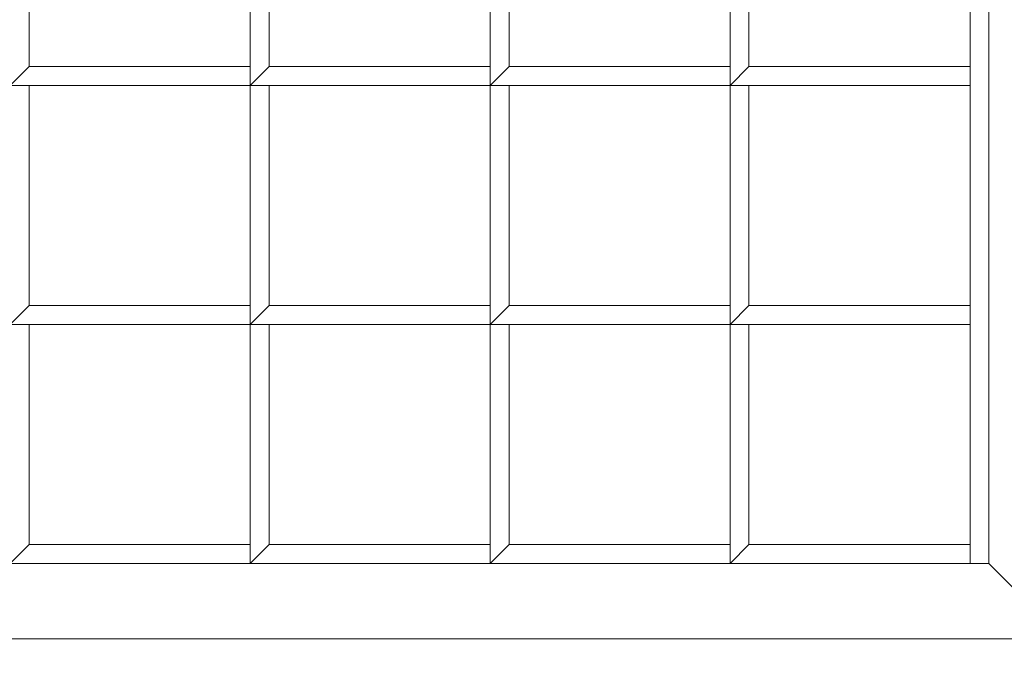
# Model space of a CAD drawing. Header units: inches. Extents: x 15 to 638, y -384 to 556.
# Tile 287 of 656: x 71.28 to 74.55, y 366.99 to 369.18. Entities that reach past the tile are written whole.
import ezdxf

# ---------------------------------------------------------------- set-up
doc = ezdxf.new("R2010")
doc.units = ezdxf.units.IN
doc.header["$MEASUREMENT"] = 0
for name, color, linetype, lineweight in [('A-CLNG', 13, 'Continuous', 9), ('A-FLOR', 192, 'Continuous', 9), ('A-ROOF', 132, 'Continuous', 9), ('M-EQPM', 90, 'Continuous', 9)]:
    doc.layers.add(name, color=color, linetype=linetype, lineweight=lineweight)

# ---------------------------------------------------------------- blocks, each defined once
blk = doc.blocks.new('Air Grill - 8_ x 16_-5608466-_3D_')
at = {"layer": 'M-EQPM'}
mesh = blk.add_polyface(dxfattribs=at)
corners = [(5.5, 9.5, 96), (-5.5, 9.5, 96), (-5.5, -9.5, 96), (5.5, -9.5, 96), (4, -8, 96), (-4, -8, 96), (-4, 8, 96), (4, 8, 96)]
mesh.append_faces([[corners[k] for k in face] for face in [(2, 5, 6, 1), (1, 6, 7, 0)]], dxfattribs={"vtx0": -1, "vtx2": -1})
mesh.append_faces([[corners[k] for k in face] for face in [(4, 5, 2, 3), (7, 4, 3, 0)]], dxfattribs={"vtx1": -1, "vtx3": -1})
mesh = blk.add_polyface(dxfattribs=at)
corners = [(5, -9, 95.75), (-5, -9, 95.75), (-5, 9, 95.75), (5, 9, 95.75), (4, 8, 95.75), (-4, 8, 95.75), (-4, -8, 95.75), (4, -8, 95.75)]
mesh.append_faces([[corners[k] for k in face] for face in [(2, 5, 6, 1), (1, 6, 7, 0)]], dxfattribs={"vtx0": -1, "vtx2": -1})
mesh.append_faces([[corners[k] for k in face] for face in [(4, 5, 2, 3), (7, 4, 3, 0)]], dxfattribs={"vtx1": -1, "vtx3": -1})
mesh = blk.add_polyface(dxfattribs=at)
corners = [(4.25, 8.25, 100), (-4.25, 8.25, 100), (-4.25, -8.25, 100), (4.25, -8.25, 100), (4, 8, 100), (4, -8, 100), (-4, -8, 100), (-4, 8, 100)]
mesh.append_faces([[corners[k] for k in face] for face in [(1, 7, 4, 0), (0, 4, 5, 3)]], dxfattribs={"vtx0": -1, "vtx2": -1})
mesh.append_faces([[corners[k] for k in face] for face in [(6, 7, 1, 2), (5, 6, 2, 3)]], dxfattribs={"vtx1": -1, "vtx3": -1})
mesh = blk.add_polyface(dxfattribs=at)
corners = [(4.25, 8.25, 96), (4.25, -8.25, 96), (-4.25, -8.25, 96), (-4.25, 8.25, 96), (4, 8, 96), (-4, 8, 96), (-4, -8, 96), (4, -8, 96)]
mesh.append_faces([[corners[k] for k in face] for face in [(2, 6, 7, 1), (1, 7, 4, 0)]], dxfattribs={"vtx0": -1, "vtx2": -1})
mesh.append_faces([[corners[k] for k in face] for face in [(5, 6, 2, 3), (4, 5, 3, 0)]], dxfattribs={"vtx1": -1, "vtx3": -1})
mesh = blk.add_polyface(dxfattribs=at)
corners = [(-4.25, 8.25, 100), (-4.25, 8.25, 96), (-4.25, -8.25, 96), (-4.25, -8.25, 100)]
mesh.append_faces([[corners[k] for k in face] for face in [(0, 1, 2, 3)]])
mesh = blk.add_polyface(dxfattribs=at)
corners = [(-4, -8, 96.75), (4, -8, 96.75), (4, 8, 96.75), (3.9375, 8, 96.75), (3.9375, -7.9375, 96.75), (-4, -7.9375, 96.75)]
mesh.append_faces([[corners[k] for k in face] for face in [(2, 3, 4, 1)]], dxfattribs={"vtx2": -1})
mesh.append_faces([[corners[k] for k in face] for face in [(4, 5, 0, 1)]], dxfattribs={"vtx3": -1})
mesh = blk.add_polyface(dxfattribs=at)
corners = [(-4, -8, 96), (-4, -7.9375, 96), (3.9375, -7.9375, 96), (3.9375, 8, 96), (4, 8, 96), (4, -8, 96)]
mesh.append_faces([[corners[k] for k in face] for face in [(0, 1, 2, 5)]], dxfattribs={"vtx2": -1})
mesh.append_faces([[corners[k] for k in face] for face in [(2, 3, 4, 5)]], dxfattribs={"vtx3": -1})
mesh = blk.add_polyface(dxfattribs=at)
corners = [(-4, -8, 95.75), (-4, 8, 95.75), (-4, 8, 96), (-4, -8, 96)]
mesh.append_faces([[corners[k] for k in face] for face in [(0, 1, 2, 3)]])
mesh = blk.add_polyface(dxfattribs=at)
corners = [(-4, -8, 100), (-4, -8, 96), (-4, 8, 96), (-4, 8, 100)]
mesh.append_faces([[corners[k] for k in face] for face in [(0, 1, 2, 3)]])
mesh = blk.add_polyface(dxfattribs=at)
corners = [(-4, -4.75, 97), (-4, -5.5469, 97), (-3.9375, -5.5469, 97), (-3.9375, -4.8125, 97), (-3.2063, -4.8125, 97), (-3.2063, -4.75, 97)]
mesh.append_faces([[corners[k] for k in face] for face in [(1, 2, 3, 0)]], dxfattribs={"vtx2": -1})
mesh.append_faces([[corners[k] for k in face] for face in [(3, 4, 5, 0)]], dxfattribs={"vtx3": -1})
mesh = blk.add_polyface(dxfattribs=at)
corners = [(-4, -4.75, 96), (-3.2063, -4.75, 96), (-3.2063, -4.8125, 96), (-3.9375, -4.8125, 96), (-3.9375, -5.5469, 96), (-4, -5.5469, 96)]
mesh.append_faces([[corners[k] for k in face] for face in [(1, 2, 3, 0)]], dxfattribs={"vtx2": -1})
mesh.append_faces([[corners[k] for k in face] for face in [(3, 4, 5, 0)]], dxfattribs={"vtx3": -1})
mesh = blk.add_polyface(dxfattribs=at)
corners = [(-4, -4.75, 97), (-4, -4.75, 96), (-4, -5.5469, 96), (-4, -5.5469, 97)]
mesh.append_faces([[corners[k] for k in face] for face in [(0, 1, 2, 3)]])
mesh = blk.add_polyface(dxfattribs=at)
corners = [(-3.2063, -4.75, 97), (-3.2063, -5.5469, 97), (-3.1437, -5.5469, 97), (-3.1437, -4.8125, 97), (-2.4125, -4.8125, 97), (-2.4125, -4.75, 97)]
mesh.append_faces([[corners[k] for k in face] for face in [(1, 2, 3, 0)]], dxfattribs={"vtx2": -1})
mesh.append_faces([[corners[k] for k in face] for face in [(3, 4, 5, 0)]], dxfattribs={"vtx3": -1})
mesh = blk.add_polyface(dxfattribs=at)
corners = [(-3.2063, -4.75, 96), (-2.4125, -4.75, 96), (-2.4125, -4.8125, 96), (-3.1437, -4.8125, 96), (-3.1437, -5.5469, 96), (-3.2063, -5.5469, 96)]
mesh.append_faces([[corners[k] for k in face] for face in [(1, 2, 3, 0)]], dxfattribs={"vtx2": -1})
mesh.append_faces([[corners[k] for k in face] for face in [(3, 4, 5, 0)]], dxfattribs={"vtx3": -1})
mesh = blk.add_polyface(dxfattribs=at)
corners = [(-3.2063, -4.75, 97), (-3.2063, -4.75, 96), (-3.2063, -5.5469, 96), (-3.2063, -5.5469, 97)]
mesh.append_faces([[corners[k] for k in face] for face in [(0, 1, 2, 3)]])
mesh = blk.add_polyface(dxfattribs=at)
corners = [(-3.2063, -4.8125, 97), (-3.2063, -4.8125, 96), (-3.2063, -4.75, 96), (-3.2063, -4.75, 97)]
mesh.append_faces([[corners[k] for k in face] for face in [(0, 1, 2, 3)]])
mesh = blk.add_polyface(dxfattribs=at)
corners = [(-2.4125, -4.75, 97), (-2.4125, -5.5469, 97), (-2.35, -5.5469, 97), (-2.35, -4.8125, 97), (-1.6187, -4.8125, 97), (-1.6187, -4.75, 97)]
mesh.append_faces([[corners[k] for k in face] for face in [(1, 2, 3, 0)]], dxfattribs={"vtx2": -1})
mesh.append_faces([[corners[k] for k in face] for face in [(3, 4, 5, 0)]], dxfattribs={"vtx3": -1})
mesh = blk.add_polyface(dxfattribs=at)
corners = [(-2.4125, -4.75, 96), (-1.6187, -4.75, 96), (-1.6187, -4.8125, 96), (-2.35, -4.8125, 96), (-2.35, -5.5469, 96), (-2.4125, -5.5469, 96)]
mesh.append_faces([[corners[k] for k in face] for face in [(1, 2, 3, 0)]], dxfattribs={"vtx2": -1})
mesh.append_faces([[corners[k] for k in face] for face in [(3, 4, 5, 0)]], dxfattribs={"vtx3": -1})
mesh = blk.add_polyface(dxfattribs=at)
corners = [(-2.4125, -4.75, 97), (-2.4125, -4.75, 96), (-2.4125, -5.5469, 96), (-2.4125, -5.5469, 97)]
mesh.append_faces([[corners[k] for k in face] for face in [(0, 1, 2, 3)]])
mesh = blk.add_polyface(dxfattribs=at)
corners = [(-2.4125, -4.8125, 97), (-2.4125, -4.8125, 96), (-2.4125, -4.75, 96), (-2.4125, -4.75, 97)]
mesh.append_faces([[corners[k] for k in face] for face in [(0, 1, 2, 3)]])
mesh = blk.add_polyface(dxfattribs=at)
corners = [(-3.9375, -5.5469, 97), (-3.9375, -5.5469, 96), (-3.9375, -4.8125, 96), (-3.9375, -4.8125, 97)]
mesh.append_faces([[corners[k] for k in face] for face in [(0, 1, 2, 3)]])
mesh = blk.add_polyface(dxfattribs=at)
corners = [(-3.9375, -4.8125, 97), (-3.9375, -4.8125, 96), (-3.2063, -4.8125, 96), (-3.2063, -4.8125, 97)]
mesh.append_faces([[corners[k] for k in face] for face in [(0, 1, 2, 3)]])
mesh = blk.add_polyface(dxfattribs=at)
corners = [(-3.1437, -5.5469, 97), (-3.1437, -5.5469, 96), (-3.1437, -4.8125, 96), (-3.1437, -4.8125, 97)]
mesh.append_faces([[corners[k] for k in face] for face in [(0, 1, 2, 3)]])
mesh = blk.add_polyface(dxfattribs=at)
corners = [(-3.1437, -4.8125, 97), (-3.1437, -4.8125, 96), (-2.4125, -4.8125, 96), (-2.4125, -4.8125, 97)]
mesh.append_faces([[corners[k] for k in face] for face in [(0, 1, 2, 3)]])
mesh = blk.add_polyface(dxfattribs=at)
corners = [(-2.35, -5.5469, 97), (-2.35, -5.5469, 96), (-2.35, -4.8125, 96), (-2.35, -4.8125, 97)]
mesh.append_faces([[corners[k] for k in face] for face in [(0, 1, 2, 3)]])
mesh = blk.add_polyface(dxfattribs=at)
corners = [(-2.35, -4.8125, 97), (-2.35, -4.8125, 96), (-1.6187, -4.8125, 96), (-1.6187, -4.8125, 97)]
mesh.append_faces([[corners[k] for k in face] for face in [(0, 1, 2, 3)]])
mesh = blk.add_polyface(dxfattribs=at)
corners = [(-4, -5.5469, 97), (-4, -5.5469, 96), (-3.9375, -5.5469, 96), (-3.9375, -5.5469, 97)]
mesh.append_faces([[corners[k] for k in face] for face in [(0, 1, 2, 3)]])
mesh = blk.add_polyface(dxfattribs=at)
corners = [(-4, -5.5469, 97), (-4, -6.3437, 97), (-3.9375, -6.3437, 97), (-3.9375, -5.6094, 97), (-3.2063, -5.6094, 97), (-3.2063, -5.5469, 97)]
mesh.append_faces([[corners[k] for k in face] for face in [(1, 2, 3, 0)]], dxfattribs={"vtx2": -1})
mesh.append_faces([[corners[k] for k in face] for face in [(3, 4, 5, 0)]], dxfattribs={"vtx3": -1})
mesh = blk.add_polyface(dxfattribs=at)
corners = [(-4, -5.5469, 96), (-3.2063, -5.5469, 96), (-3.2063, -5.6094, 96), (-3.9375, -5.6094, 96), (-3.9375, -6.3437, 96), (-4, -6.3437, 96)]
mesh.append_faces([[corners[k] for k in face] for face in [(1, 2, 3, 0)]], dxfattribs={"vtx2": -1})
mesh.append_faces([[corners[k] for k in face] for face in [(3, 4, 5, 0)]], dxfattribs={"vtx3": -1})
mesh = blk.add_polyface(dxfattribs=at)
corners = [(-4, -5.5469, 97), (-4, -5.5469, 96), (-4, -6.3437, 96), (-4, -6.3437, 97)]
mesh.append_faces([[corners[k] for k in face] for face in [(0, 1, 2, 3)]])
mesh = blk.add_polyface(dxfattribs=at)
corners = [(-3.2063, -5.5469, 97), (-3.2063, -5.5469, 96), (-4, -5.5469, 96), (-4, -5.5469, 97)]
mesh.append_faces([[corners[k] for k in face] for face in [(0, 1, 2, 3)]])
mesh = blk.add_polyface(dxfattribs=at)
corners = [(-3.2063, -5.5469, 97), (-3.2063, -5.5469, 96), (-3.1437, -5.5469, 96), (-3.1437, -5.5469, 97)]
mesh.append_faces([[corners[k] for k in face] for face in [(0, 1, 2, 3)]])
mesh = blk.add_polyface(dxfattribs=at)
corners = [(-3.2063, -5.5469, 97), (-3.2063, -6.3437, 97), (-3.1437, -6.3437, 97), (-3.1437, -5.6094, 97), (-2.4125, -5.6094, 97), (-2.4125, -5.5469, 97)]
mesh.append_faces([[corners[k] for k in face] for face in [(1, 2, 3, 0)]], dxfattribs={"vtx2": -1})
mesh.append_faces([[corners[k] for k in face] for face in [(3, 4, 5, 0)]], dxfattribs={"vtx3": -1})
mesh = blk.add_polyface(dxfattribs=at)
corners = [(-3.2063, -5.5469, 96), (-2.4125, -5.5469, 96), (-2.4125, -5.6094, 96), (-3.1437, -5.6094, 96), (-3.1437, -6.3437, 96), (-3.2063, -6.3437, 96)]
mesh.append_faces([[corners[k] for k in face] for face in [(1, 2, 3, 0)]], dxfattribs={"vtx2": -1})
mesh.append_faces([[corners[k] for k in face] for face in [(3, 4, 5, 0)]], dxfattribs={"vtx3": -1})
mesh = blk.add_polyface(dxfattribs=at)
corners = [(-3.2063, -5.5469, 97), (-3.2063, -5.5469, 96), (-3.2063, -6.3437, 96), (-3.2063, -6.3437, 97)]
mesh.append_faces([[corners[k] for k in face] for face in [(0, 1, 2, 3)]])
mesh = blk.add_polyface(dxfattribs=at)
corners = [(-2.4125, -5.5469, 97), (-2.4125, -5.5469, 96), (-3.2063, -5.5469, 96), (-3.2063, -5.5469, 97)]
mesh.append_faces([[corners[k] for k in face] for face in [(0, 1, 2, 3)]])
mesh = blk.add_polyface(dxfattribs=at)
corners = [(-3.2063, -5.6094, 97), (-3.2063, -5.6094, 96), (-3.2063, -5.5469, 96), (-3.2063, -5.5469, 97)]
mesh.append_faces([[corners[k] for k in face] for face in [(0, 1, 2, 3)]])
mesh = blk.add_polyface(dxfattribs=at)
corners = [(-2.4125, -5.5469, 97), (-2.4125, -5.5469, 96), (-2.35, -5.5469, 96), (-2.35, -5.5469, 97)]
mesh.append_faces([[corners[k] for k in face] for face in [(0, 1, 2, 3)]])
mesh = blk.add_polyface(dxfattribs=at)
corners = [(-2.4125, -5.5469, 97), (-2.4125, -6.3437, 97), (-2.35, -6.3437, 97), (-2.35, -5.6094, 97), (-1.6187, -5.6094, 97), (-1.6187, -5.5469, 97)]
mesh.append_faces([[corners[k] for k in face] for face in [(1, 2, 3, 0)]], dxfattribs={"vtx2": -1})
mesh.append_faces([[corners[k] for k in face] for face in [(3, 4, 5, 0)]], dxfattribs={"vtx3": -1})
mesh = blk.add_polyface(dxfattribs=at)
corners = [(-2.4125, -5.5469, 96), (-1.6187, -5.5469, 96), (-1.6187, -5.6094, 96), (-2.35, -5.6094, 96), (-2.35, -6.3437, 96), (-2.4125, -6.3437, 96)]
mesh.append_faces([[corners[k] for k in face] for face in [(1, 2, 3, 0)]], dxfattribs={"vtx2": -1})
mesh.append_faces([[corners[k] for k in face] for face in [(3, 4, 5, 0)]], dxfattribs={"vtx3": -1})
mesh = blk.add_polyface(dxfattribs=at)
corners = [(-2.4125, -5.5469, 97), (-2.4125, -5.5469, 96), (-2.4125, -6.3437, 96), (-2.4125, -6.3437, 97)]
mesh.append_faces([[corners[k] for k in face] for face in [(0, 1, 2, 3)]])
mesh = blk.add_polyface(dxfattribs=at)
corners = [(-1.6187, -5.5469, 97), (-1.6187, -5.5469, 96), (-2.4125, -5.5469, 96), (-2.4125, -5.5469, 97)]
mesh.append_faces([[corners[k] for k in face] for face in [(0, 1, 2, 3)]])
mesh = blk.add_polyface(dxfattribs=at)
corners = [(-2.4125, -5.6094, 97), (-2.4125, -5.6094, 96), (-2.4125, -5.5469, 96), (-2.4125, -5.5469, 97)]
mesh.append_faces([[corners[k] for k in face] for face in [(0, 1, 2, 3)]])
mesh = blk.add_polyface(dxfattribs=at)
corners = [(-3.9375, -6.3437, 97), (-3.9375, -6.3437, 96), (-3.9375, -5.6094, 96), (-3.9375, -5.6094, 97)]
mesh.append_faces([[corners[k] for k in face] for face in [(0, 1, 2, 3)]])
mesh = blk.add_polyface(dxfattribs=at)
corners = [(-3.9375, -5.6094, 97), (-3.9375, -5.6094, 96), (-3.2063, -5.6094, 96), (-3.2063, -5.6094, 97)]
mesh.append_faces([[corners[k] for k in face] for face in [(0, 1, 2, 3)]])
mesh = blk.add_polyface(dxfattribs=at)
corners = [(-3.1437, -6.3437, 97), (-3.1437, -6.3437, 96), (-3.1437, -5.6094, 96), (-3.1437, -5.6094, 97)]
mesh.append_faces([[corners[k] for k in face] for face in [(0, 1, 2, 3)]])
mesh = blk.add_polyface(dxfattribs=at)
corners = [(-3.1437, -5.6094, 97), (-3.1437, -5.6094, 96), (-2.4125, -5.6094, 96), (-2.4125, -5.6094, 97)]
mesh.append_faces([[corners[k] for k in face] for face in [(0, 1, 2, 3)]])
mesh = blk.add_polyface(dxfattribs=at)
corners = [(-2.35, -6.3437, 97), (-2.35, -6.3437, 96), (-2.35, -5.6094, 96), (-2.35, -5.6094, 97)]
mesh.append_faces([[corners[k] for k in face] for face in [(0, 1, 2, 3)]])
mesh = blk.add_polyface(dxfattribs=at)
corners = [(-2.35, -5.6094, 97), (-2.35, -5.6094, 96), (-1.6187, -5.6094, 96), (-1.6187, -5.6094, 97)]
mesh.append_faces([[corners[k] for k in face] for face in [(0, 1, 2, 3)]])
mesh = blk.add_polyface(dxfattribs=at)
corners = [(-4, -6.3437, 97), (-4, -6.3437, 96), (-3.9375, -6.3437, 96), (-3.9375, -6.3437, 97)]
mesh.append_faces([[corners[k] for k in face] for face in [(0, 1, 2, 3)]])
mesh = blk.add_polyface(dxfattribs=at)
corners = [(-4, -6.3437, 97), (-4, -7.1406, 97), (-3.9375, -7.1406, 97), (-3.9375, -6.4063, 97), (-3.2063, -6.4063, 97), (-3.2063, -6.3437, 97)]
mesh.append_faces([[corners[k] for k in face] for face in [(1, 2, 3, 0)]], dxfattribs={"vtx2": -1})
mesh.append_faces([[corners[k] for k in face] for face in [(3, 4, 5, 0)]], dxfattribs={"vtx3": -1})
mesh = blk.add_polyface(dxfattribs=at)
corners = [(-4, -6.3437, 96), (-3.2063, -6.3437, 96), (-3.2063, -6.4063, 96), (-3.9375, -6.4063, 96), (-3.9375, -7.1406, 96), (-4, -7.1406, 96)]
mesh.append_faces([[corners[k] for k in face] for face in [(1, 2, 3, 0)]], dxfattribs={"vtx2": -1})
mesh.append_faces([[corners[k] for k in face] for face in [(3, 4, 5, 0)]], dxfattribs={"vtx3": -1})
mesh = blk.add_polyface(dxfattribs=at)
corners = [(-4, -6.3437, 97), (-4, -6.3437, 96), (-4, -7.1406, 96), (-4, -7.1406, 97)]
mesh.append_faces([[corners[k] for k in face] for face in [(0, 1, 2, 3)]])
mesh = blk.add_polyface(dxfattribs=at)
corners = [(-3.2063, -6.3437, 97), (-3.2063, -6.3437, 96), (-4, -6.3437, 96), (-4, -6.3437, 97)]
mesh.append_faces([[corners[k] for k in face] for face in [(0, 1, 2, 3)]])
mesh = blk.add_polyface(dxfattribs=at)
corners = [(-3.2063, -6.3437, 97), (-3.2063, -6.3437, 96), (-3.1437, -6.3437, 96), (-3.1437, -6.3437, 97)]
mesh.append_faces([[corners[k] for k in face] for face in [(0, 1, 2, 3)]])
mesh = blk.add_polyface(dxfattribs=at)
corners = [(-3.2063, -6.3437, 97), (-3.2063, -7.1406, 97), (-3.1437, -7.1406, 97), (-3.1437, -6.4063, 97), (-2.4125, -6.4063, 97), (-2.4125, -6.3437, 97)]
mesh.append_faces([[corners[k] for k in face] for face in [(1, 2, 3, 0)]], dxfattribs={"vtx2": -1})
mesh.append_faces([[corners[k] for k in face] for face in [(3, 4, 5, 0)]], dxfattribs={"vtx3": -1})
mesh = blk.add_polyface(dxfattribs=at)
corners = [(-3.2063, -6.3437, 96), (-2.4125, -6.3437, 96), (-2.4125, -6.4063, 96), (-3.1437, -6.4063, 96), (-3.1437, -7.1406, 96), (-3.2063, -7.1406, 96)]
mesh.append_faces([[corners[k] for k in face] for face in [(1, 2, 3, 0)]], dxfattribs={"vtx2": -1})
mesh.append_faces([[corners[k] for k in face] for face in [(3, 4, 5, 0)]], dxfattribs={"vtx3": -1})
mesh = blk.add_polyface(dxfattribs=at)
corners = [(-3.2063, -6.3437, 97), (-3.2063, -6.3437, 96), (-3.2063, -7.1406, 96), (-3.2063, -7.1406, 97)]
mesh.append_faces([[corners[k] for k in face] for face in [(0, 1, 2, 3)]])
mesh = blk.add_polyface(dxfattribs=at)
corners = [(-2.4125, -6.3437, 97), (-2.4125, -6.3437, 96), (-3.2063, -6.3437, 96), (-3.2063, -6.3437, 97)]
mesh.append_faces([[corners[k] for k in face] for face in [(0, 1, 2, 3)]])
mesh = blk.add_polyface(dxfattribs=at)
corners = [(-3.2063, -6.4063, 97), (-3.2063, -6.4063, 96), (-3.2063, -6.3437, 96), (-3.2063, -6.3437, 97)]
mesh.append_faces([[corners[k] for k in face] for face in [(0, 1, 2, 3)]])
mesh = blk.add_polyface(dxfattribs=at)
corners = [(-2.4125, -6.3437, 97), (-2.4125, -6.3437, 96), (-2.35, -6.3437, 96), (-2.35, -6.3437, 97)]
mesh.append_faces([[corners[k] for k in face] for face in [(0, 1, 2, 3)]])
mesh = blk.add_polyface(dxfattribs=at)
corners = [(-2.4125, -6.3437, 97), (-2.4125, -7.1406, 97), (-2.35, -7.1406, 97), (-2.35, -6.4063, 97), (-1.6187, -6.4063, 97), (-1.6187, -6.3437, 97)]
mesh.append_faces([[corners[k] for k in face] for face in [(1, 2, 3, 0)]], dxfattribs={"vtx2": -1})
mesh.append_faces([[corners[k] for k in face] for face in [(3, 4, 5, 0)]], dxfattribs={"vtx3": -1})
mesh = blk.add_polyface(dxfattribs=at)
corners = [(-2.4125, -6.3437, 96), (-1.6187, -6.3437, 96), (-1.6187, -6.4063, 96), (-2.35, -6.4063, 96), (-2.35, -7.1406, 96), (-2.4125, -7.1406, 96)]
mesh.append_faces([[corners[k] for k in face] for face in [(1, 2, 3, 0)]], dxfattribs={"vtx2": -1})
mesh.append_faces([[corners[k] for k in face] for face in [(3, 4, 5, 0)]], dxfattribs={"vtx3": -1})
mesh = blk.add_polyface(dxfattribs=at)
corners = [(-2.4125, -6.3437, 97), (-2.4125, -6.3437, 96), (-2.4125, -7.1406, 96), (-2.4125, -7.1406, 97)]
mesh.append_faces([[corners[k] for k in face] for face in [(0, 1, 2, 3)]])
mesh = blk.add_polyface(dxfattribs=at)
corners = [(-1.6187, -6.3437, 97), (-1.6187, -6.3437, 96), (-2.4125, -6.3437, 96), (-2.4125, -6.3437, 97)]
mesh.append_faces([[corners[k] for k in face] for face in [(0, 1, 2, 3)]])
mesh = blk.add_polyface(dxfattribs=at)
corners = [(-2.4125, -6.4063, 97), (-2.4125, -6.4063, 96), (-2.4125, -6.3437, 96), (-2.4125, -6.3437, 97)]
mesh.append_faces([[corners[k] for k in face] for face in [(0, 1, 2, 3)]])
mesh = blk.add_polyface(dxfattribs=at)
corners = [(-3.9375, -7.1406, 97), (-3.9375, -7.1406, 96), (-3.9375, -6.4063, 96), (-3.9375, -6.4063, 97)]
mesh.append_faces([[corners[k] for k in face] for face in [(0, 1, 2, 3)]])
mesh = blk.add_polyface(dxfattribs=at)
corners = [(-3.9375, -6.4063, 97), (-3.9375, -6.4063, 96), (-3.2063, -6.4063, 96), (-3.2063, -6.4063, 97)]
mesh.append_faces([[corners[k] for k in face] for face in [(0, 1, 2, 3)]])
mesh = blk.add_polyface(dxfattribs=at)
corners = [(-3.1437, -7.1406, 97), (-3.1437, -7.1406, 96), (-3.1437, -6.4063, 96), (-3.1437, -6.4063, 97)]
mesh.append_faces([[corners[k] for k in face] for face in [(0, 1, 2, 3)]])
mesh = blk.add_polyface(dxfattribs=at)
corners = [(-3.1437, -6.4063, 97), (-3.1437, -6.4063, 96), (-2.4125, -6.4063, 96), (-2.4125, -6.4063, 97)]
mesh.append_faces([[corners[k] for k in face] for face in [(0, 1, 2, 3)]])
mesh = blk.add_polyface(dxfattribs=at)
corners = [(-2.35, -7.1406, 97), (-2.35, -7.1406, 96), (-2.35, -6.4063, 96), (-2.35, -6.4063, 97)]
mesh.append_faces([[corners[k] for k in face] for face in [(0, 1, 2, 3)]])
mesh = blk.add_polyface(dxfattribs=at)
corners = [(-2.35, -6.4063, 97), (-2.35, -6.4063, 96), (-1.6187, -6.4063, 96), (-1.6187, -6.4063, 97)]
mesh.append_faces([[corners[k] for k in face] for face in [(0, 1, 2, 3)]])
mesh = blk.add_polyface(dxfattribs=at)
corners = [(-4, -7.1406, 97), (-4, -7.1406, 96), (-3.9375, -7.1406, 96), (-3.9375, -7.1406, 97)]
mesh.append_faces([[corners[k] for k in face] for face in [(0, 1, 2, 3)]])
mesh = blk.add_polyface(dxfattribs=at)
corners = [(-4, -7.1406, 97), (-4, -7.9375, 97), (-3.9375, -7.9375, 97), (-3.9375, -7.2031, 97), (-3.2063, -7.2031, 97), (-3.2063, -7.1406, 97)]
mesh.append_faces([[corners[k] for k in face] for face in [(1, 2, 3, 0)]], dxfattribs={"vtx2": -1})
mesh.append_faces([[corners[k] for k in face] for face in [(3, 4, 5, 0)]], dxfattribs={"vtx3": -1})
mesh = blk.add_polyface(dxfattribs=at)
corners = [(-4, -7.1406, 96), (-3.2063, -7.1406, 96), (-3.2063, -7.2031, 96), (-3.9375, -7.2031, 96), (-3.9375, -7.9375, 96), (-4, -7.9375, 96)]
mesh.append_faces([[corners[k] for k in face] for face in [(1, 2, 3, 0)]], dxfattribs={"vtx2": -1})
mesh.append_faces([[corners[k] for k in face] for face in [(3, 4, 5, 0)]], dxfattribs={"vtx3": -1})
mesh = blk.add_polyface(dxfattribs=at)
corners = [(-4, -7.1406, 97), (-4, -7.1406, 96), (-4, -7.9375, 96), (-4, -7.9375, 97)]
mesh.append_faces([[corners[k] for k in face] for face in [(0, 1, 2, 3)]])
mesh = blk.add_polyface(dxfattribs=at)
corners = [(-3.2063, -7.1406, 97), (-3.2063, -7.1406, 96), (-4, -7.1406, 96), (-4, -7.1406, 97)]
mesh.append_faces([[corners[k] for k in face] for face in [(0, 1, 2, 3)]])
mesh = blk.add_polyface(dxfattribs=at)
corners = [(-3.2063, -7.1406, 97), (-3.2063, -7.1406, 96), (-3.1437, -7.1406, 96), (-3.1437, -7.1406, 97)]
mesh.append_faces([[corners[k] for k in face] for face in [(0, 1, 2, 3)]])
mesh = blk.add_polyface(dxfattribs=at)
corners = [(-3.2063, -7.1406, 97), (-3.2063, -7.9375, 97), (-3.1437, -7.9375, 97), (-3.1437, -7.2031, 97), (-2.4125, -7.2031, 97), (-2.4125, -7.1406, 97)]
mesh.append_faces([[corners[k] for k in face] for face in [(1, 2, 3, 0)]], dxfattribs={"vtx2": -1})
mesh.append_faces([[corners[k] for k in face] for face in [(3, 4, 5, 0)]], dxfattribs={"vtx3": -1})
mesh = blk.add_polyface(dxfattribs=at)
corners = [(-3.2063, -7.1406, 96), (-2.4125, -7.1406, 96), (-2.4125, -7.2031, 96), (-3.1437, -7.2031, 96), (-3.1437, -7.9375, 96), (-3.2063, -7.9375, 96)]
mesh.append_faces([[corners[k] for k in face] for face in [(1, 2, 3, 0)]], dxfattribs={"vtx2": -1})
mesh.append_faces([[corners[k] for k in face] for face in [(3, 4, 5, 0)]], dxfattribs={"vtx3": -1})
mesh = blk.add_polyface(dxfattribs=at)
corners = [(-3.2063, -7.1406, 97), (-3.2063, -7.1406, 96), (-3.2063, -7.9375, 96), (-3.2063, -7.9375, 97)]
mesh.append_faces([[corners[k] for k in face] for face in [(0, 1, 2, 3)]])
mesh = blk.add_polyface(dxfattribs=at)
corners = [(-2.4125, -7.1406, 97), (-2.4125, -7.1406, 96), (-3.2063, -7.1406, 96), (-3.2063, -7.1406, 97)]
mesh.append_faces([[corners[k] for k in face] for face in [(0, 1, 2, 3)]])
mesh = blk.add_polyface(dxfattribs=at)
corners = [(-3.2063, -7.2031, 97), (-3.2063, -7.2031, 96), (-3.2063, -7.1406, 96), (-3.2063, -7.1406, 97)]
mesh.append_faces([[corners[k] for k in face] for face in [(0, 1, 2, 3)]])
mesh = blk.add_polyface(dxfattribs=at)
corners = [(-2.4125, -7.1406, 97), (-2.4125, -7.1406, 96), (-2.35, -7.1406, 96), (-2.35, -7.1406, 97)]
mesh.append_faces([[corners[k] for k in face] for face in [(0, 1, 2, 3)]])
mesh = blk.add_polyface(dxfattribs=at)
corners = [(-2.4125, -7.1406, 97), (-2.4125, -7.9375, 97), (-2.35, -7.9375, 97), (-2.35, -7.2031, 97), (-1.6187, -7.2031, 97), (-1.6187, -7.1406, 97)]
mesh.append_faces([[corners[k] for k in face] for face in [(1, 2, 3, 0)]], dxfattribs={"vtx2": -1})
mesh.append_faces([[corners[k] for k in face] for face in [(3, 4, 5, 0)]], dxfattribs={"vtx3": -1})
mesh = blk.add_polyface(dxfattribs=at)
corners = [(-2.4125, -7.1406, 96), (-1.6187, -7.1406, 96), (-1.6187, -7.2031, 96), (-2.35, -7.2031, 96), (-2.35, -7.9375, 96), (-2.4125, -7.9375, 96)]
mesh.append_faces([[corners[k] for k in face] for face in [(1, 2, 3, 0)]], dxfattribs={"vtx2": -1})
mesh.append_faces([[corners[k] for k in face] for face in [(3, 4, 5, 0)]], dxfattribs={"vtx3": -1})
mesh = blk.add_polyface(dxfattribs=at)
corners = [(-2.4125, -7.1406, 97), (-2.4125, -7.1406, 96), (-2.4125, -7.9375, 96), (-2.4125, -7.9375, 97)]
mesh.append_faces([[corners[k] for k in face] for face in [(0, 1, 2, 3)]])
mesh = blk.add_polyface(dxfattribs=at)
corners = [(-1.6187, -7.1406, 97), (-1.6187, -7.1406, 96), (-2.4125, -7.1406, 96), (-2.4125, -7.1406, 97)]
mesh.append_faces([[corners[k] for k in face] for face in [(0, 1, 2, 3)]])
mesh = blk.add_polyface(dxfattribs=at)
corners = [(-2.4125, -7.2031, 97), (-2.4125, -7.2031, 96), (-2.4125, -7.1406, 96), (-2.4125, -7.1406, 97)]
mesh.append_faces([[corners[k] for k in face] for face in [(0, 1, 2, 3)]])
mesh = blk.add_polyface(dxfattribs=at)
corners = [(-3.9375, -7.9375, 97), (-3.9375, -7.9375, 96), (-3.9375, -7.2031, 96), (-3.9375, -7.2031, 97)]
mesh.append_faces([[corners[k] for k in face] for face in [(0, 1, 2, 3)]])
mesh = blk.add_polyface(dxfattribs=at)
corners = [(-3.9375, -7.2031, 97), (-3.9375, -7.2031, 96), (-3.2063, -7.2031, 96), (-3.2063, -7.2031, 97)]
mesh.append_faces([[corners[k] for k in face] for face in [(0, 1, 2, 3)]])
mesh = blk.add_polyface(dxfattribs=at)
corners = [(-3.1437, -7.9375, 97), (-3.1437, -7.9375, 96), (-3.1437, -7.2031, 96), (-3.1437, -7.2031, 97)]
mesh.append_faces([[corners[k] for k in face] for face in [(0, 1, 2, 3)]])
mesh = blk.add_polyface(dxfattribs=at)
corners = [(-3.1437, -7.2031, 97), (-3.1437, -7.2031, 96), (-2.4125, -7.2031, 96), (-2.4125, -7.2031, 97)]
mesh.append_faces([[corners[k] for k in face] for face in [(0, 1, 2, 3)]])
mesh = blk.add_polyface(dxfattribs=at)
corners = [(-2.35, -7.9375, 97), (-2.35, -7.9375, 96), (-2.35, -7.2031, 96), (-2.35, -7.2031, 97)]
mesh.append_faces([[corners[k] for k in face] for face in [(0, 1, 2, 3)]])
mesh = blk.add_polyface(dxfattribs=at)
corners = [(-2.35, -7.2031, 97), (-2.35, -7.2031, 96), (-1.6187, -7.2031, 96), (-1.6187, -7.2031, 97)]
mesh.append_faces([[corners[k] for k in face] for face in [(0, 1, 2, 3)]])
mesh = blk.add_polyface(dxfattribs=at)
corners = [(-4, -7.9375, 97), (-4, -7.9375, 96), (-3.9375, -7.9375, 96), (-3.9375, -7.9375, 97)]
mesh.append_faces([[corners[k] for k in face] for face in [(0, 1, 2, 3)]])
mesh = blk.add_polyface(dxfattribs=at)
corners = [(3.9375, -7.9375, 96.75), (3.9375, -7.9375, 96), (-4, -7.9375, 96), (-4, -7.9375, 96.75)]
mesh.append_faces([[corners[k] for k in face] for face in [(0, 1, 2, 3)]])
mesh = blk.add_polyface(dxfattribs=at)
corners = [(-4, -7.9375, 96.75), (-4, -7.9375, 96), (-4, -8, 96), (-4, -8, 96.75)]
mesh.append_faces([[corners[k] for k in face] for face in [(0, 1, 2, 3)]])
mesh = blk.add_polyface(dxfattribs=at)
corners = [(-3.2063, -7.9375, 97), (-3.2063, -7.9375, 96), (-3.1437, -7.9375, 96), (-3.1437, -7.9375, 97)]
mesh.append_faces([[corners[k] for k in face] for face in [(0, 1, 2, 3)]])
mesh = blk.add_polyface(dxfattribs=at)
corners = [(-2.4125, -7.9375, 97), (-2.4125, -7.9375, 96), (-2.35, -7.9375, 96), (-2.35, -7.9375, 97)]
mesh.append_faces([[corners[k] for k in face] for face in [(0, 1, 2, 3)]])
mesh = blk.add_polyface(dxfattribs=at)
corners = [(-4, -8, 96.75), (-4, -8, 96), (4, -8, 96), (4, -8, 96.75)]
mesh.append_faces([[corners[k] for k in face] for face in [(0, 1, 2, 3)]])
mesh = blk.add_polyface(dxfattribs=at)
corners = [(4, -8, 95.75), (-4, -8, 95.75), (-4, -8, 96), (4, -8, 96)]
mesh.append_faces([[corners[k] for k in face] for face in [(0, 1, 2, 3)]])
mesh = blk.add_polyface(dxfattribs=at)
corners = [(4, -8, 100), (4, -8, 96), (-4, -8, 96), (-4, -8, 100)]
mesh.append_faces([[corners[k] for k in face] for face in [(0, 1, 2, 3)]])

msp = doc.modelspace()

# ---------------------------------------------------------------- block references
at = {"layer": 'M-EQPM', "rotation": 89.9999999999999}
msp.add_blockref('Air Grill - 8_ x 16_-5608466-_3D_', (66.5, 371.375, 12), dxfattribs=at)

# ---------------------------------------------------------------- meshes
at = {"layer": 'A-CLNG'}
mesh = msp.add_polyface(dxfattribs=at)
corners = [(91.4919, 444.875, 110.0472), (33.9919, 444.875, 110.0472), (33.9919, 275.5, 110.0472), (91.4919, 275.5, 110.0472), (58.25, 375.625, 110.0472), (74.75, 375.625, 110.0472), (74.75, 367.125, 110.0472), (58.25, 367.125, 110.0472)]
mesh.append_faces([[corners[k] for k in face] for face in [(0, 5, 6, 3), (3, 6, 7, 2)]], dxfattribs={"vtx0": -1, "vtx2": -1})
mesh.append_faces([[corners[k] for k in face] for face in [(4, 5, 0, 1), (7, 4, 1, 2)]], dxfattribs={"vtx1": -1, "vtx3": -1})
mesh = msp.add_polyface(dxfattribs=at)
corners = [(33.9919, 444.875, 108), (91.4919, 444.875, 108), (91.4919, 275.5, 108), (33.9919, 275.5, 108), (90.7419, 359.125, 108), (44.7419, 359.125, 108), (44.7419, 349.125, 108), (90.7419, 349.125, 108), (90.7419, 430.375, 108), (44.7419, 430.375, 108), (44.7419, 408.375, 108), (90.7419, 408.375, 108), (74.75, 375.625, 108), (58.25, 375.625, 108), (58.25, 367.125, 108), (74.75, 367.125, 108)]
mesh.append_faces([[corners[k] for k in face] for face in [(12, 11, 4, 15)]], dxfattribs={"vtx0": -1, "vtx1": -1, "vtx2": -1})
mesh.append_faces([[corners[k] for k in face] for face in [(5, 10, 13, 14)]], dxfattribs={"vtx0": -1, "vtx1": -1, "vtx3": -1})
mesh.append_faces([[corners[k] for k in face] for face in [(9, 0, 1, 8), (5, 14, 15, 4), (2, 7, 4, 1)]], dxfattribs={"vtx0": -1, "vtx2": -1})
mesh.append_faces([[corners[k] for k in face] for face in [(0, 9, 10, 5)]], dxfattribs={"vtx0": -1, "vtx2": -1, "vtx3": -1})
mesh.append_faces([[corners[k] for k in face] for face in [(11, 8, 1, 4)]], dxfattribs={"vtx1": -1, "vtx2": -1, "vtx3": -1})
mesh.append_faces([[corners[k] for k in face] for face in [(12, 13, 10, 11), (2, 3, 6, 7), (5, 6, 3, 0)]], dxfattribs={"vtx1": -1, "vtx3": -1})
mesh = msp.add_polyface(dxfattribs=at)
corners = [(74.75, 367.125, 108), (58.25, 367.125, 108), (58.25, 367.125, 110.0472), (74.75, 367.125, 110.0472)]
mesh.append_faces([[corners[k] for k in face] for face in [(0, 1, 2, 3)]])
at = {"layer": 'A-FLOR'}
mesh = msp.add_polyface(dxfattribs=at)
corners = [(34.9919, -40.32, -2), (35.9919, -40.32, -2), (35.9919, 270, -2), (33.9919, 270, -2), (33.9919, 351, -2), (31.9919, 351, -2), (31.9919, 443, -2), (171.25, 443, -2), (171.25, 444, -2), (478.25, 444, -2), (478.25, 445.5, -2), (612, 445.5, -2), (612, 273.5, -2), (610, 273.5, -2), (610, -38.57, -2), (614.75, -38.57, -2), (614.75, -307.5, -2), (528, -307.5, -2), (528, -314.25, -2), (184.75, -314.25, -2), (184.75, -279.55, -2), (109.75, -279.55, -2), (109.75, -229.75, -2), (132.5, -229.75, -2), (132.5, -176.25, -2), (34.9919, -176.25, -2)]
mesh.append_faces([[corners[k] for k in face] for face in [(14, 17, 24)]], dxfattribs={"vtx0": -1, "vtx1": -1, "vtx2": -1})
mesh.append_faces([[corners[k] for k in face] for face in [(20, 23, 24, 17)]], dxfattribs={"vtx0": -1, "vtx2": -1, "vtx3": -1})
mesh.append_faces([[corners[k] for k in face] for face in [(19, 20, 17, 18)]], dxfattribs={"vtx1": -1})
mesh.append_faces([[corners[k] for k in face] for face in [(1, 2, 14, 24), (13, 14, 2, 7)]], dxfattribs={"vtx1": -1, "vtx2": -1, "vtx3": -1})
mesh.append_faces([[corners[k] for k in face] for face in [(25, 0, 1, 24), (21, 22, 23, 20), (9, 10, 11)]], dxfattribs={"vtx2": -1})
mesh.append_faces([[corners[k] for k in face] for face in [(2, 3, 4, 7), (7, 8, 9, 13), (11, 12, 13, 9)]], dxfattribs={"vtx2": -1, "vtx3": -1})
mesh.append_faces([[corners[k] for k in face] for face in [(4, 5, 6, 7), (14, 15, 16, 17)]], dxfattribs={"vtx3": -1})
mesh = msp.add_polyface(dxfattribs=at)
corners = [(34.9919, -40.32), (34.9919, -176.25), (132.5, -176.25), (132.5, -229.75), (109.75, -229.75), (109.75, -279.55), (184.75, -279.55), (184.75, -314.25), (528, -314.25), (528, -307.5), (614.75, -307.5), (614.75, -38.57), (610, -38.57), (610, 273.5), (612, 273.5), (612, 445.5), (478.25, 445.5), (478.25, 444), (171.25, 444), (171.25, 443), (31.9919, 443), (31.9919, 351), (33.9919, 351), (33.9919, 270), (35.9919, 270), (35.9919, -40.32)]
mesh.append_faces([[corners[k] for k in face] for face in [(9, 6, 7, 8)]], dxfattribs={"vtx0": -1})
mesh.append_faces([[corners[k] for k in face] for face in [(3, 6, 2)]], dxfattribs={"vtx0": -1, "vtx1": -1})
mesh.append_faces([[corners[k] for k in face] for face in [(2, 6, 9, 12)]], dxfattribs={"vtx0": -1, "vtx1": -1, "vtx2": -1, "vtx3": -1})
mesh.append_faces([[corners[k] for k in face] for face in [(24, 12, 13, 19), (12, 24, 25, 2)]], dxfattribs={"vtx0": -1, "vtx2": -1, "vtx3": -1})
mesh.append_faces([[corners[k] for k in face] for face in [(16, 17, 15)]], dxfattribs={"vtx1": -1})
mesh.append_faces([[corners[k] for k in face] for face in [(10, 11, 12, 9), (20, 21, 22, 19)]], dxfattribs={"vtx2": -1})
mesh.append_faces([[corners[k] for k in face] for face in [(13, 14, 15, 17), (17, 18, 19, 13), (22, 23, 24, 19)]], dxfattribs={"vtx2": -1, "vtx3": -1})
mesh.append_faces([[corners[k] for k in face] for face in [(3, 4, 5, 6), (25, 0, 1, 2)]], dxfattribs={"vtx3": -1})
at = {"layer": 'A-ROOF'}
mesh = msp.add_polyface(dxfattribs=at)
corners = [(614, 445.5, 132), (614, -33.5, 132), (33.9919, -33.5, 132), (33.9919, 445.5, 132)]
mesh.append_faces([[corners[k] for k in face] for face in [(0, 1, 2, 3)]])
mesh = msp.add_polyface(dxfattribs=at)
corners = [(33.9919, 445.5, 143.5), (33.9919, -33.5, 143.5), (614, -33.5, 143.5), (614, 445.5, 143.5)]
mesh.append_faces([[corners[k] for k in face] for face in [(0, 1, 2, 3)]])

doc.saveas('drawing.dxf')
